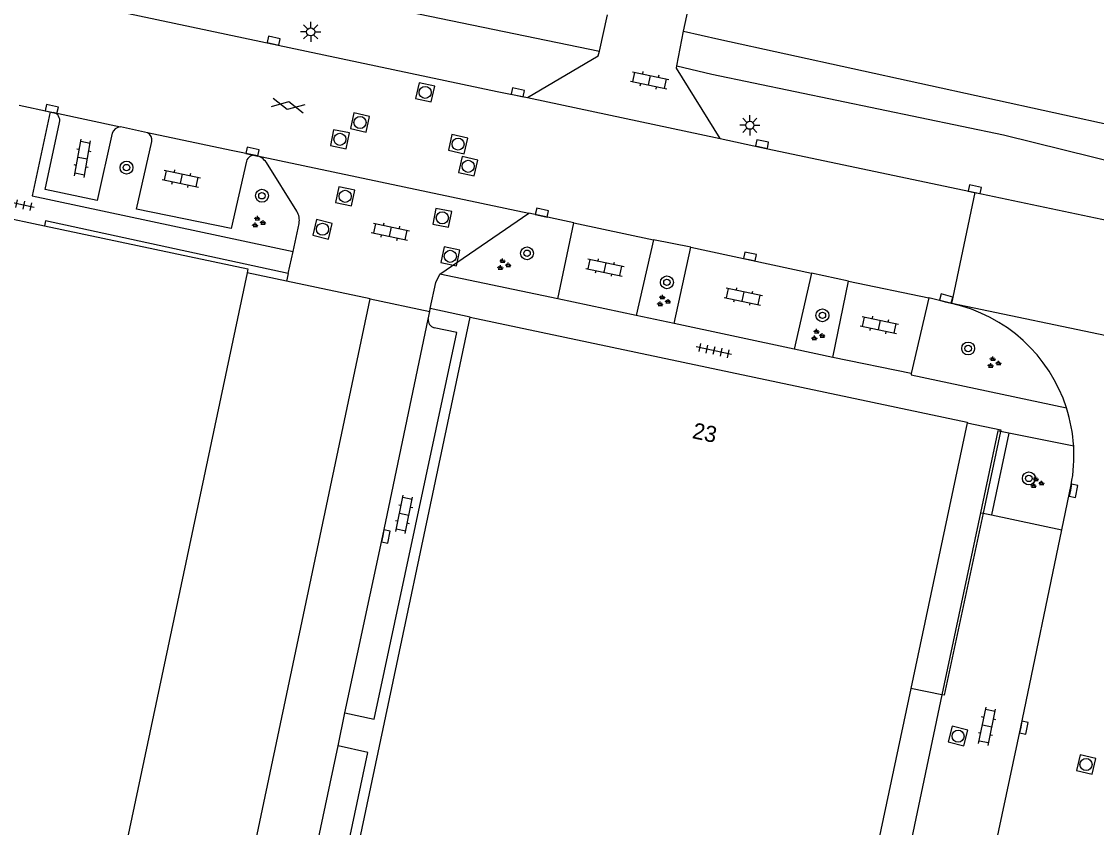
# Model space of a CAD drawing. Extents: x 131000 to 133013, y 393000 to 396501.
# Drawn here: x 131650.8 to 131717.5, y 393585.9 to 393635.9 of the extents above; entities that cross this region are included whole.
import ezdxf

# ---------------------------------------------------------------- set-up
doc = ezdxf.new("R2010")
doc.units = 0
for name, color, linetype in [('gg-afsc-hekwerk', 7, 'Continuous'), ('gg-anno-huisnummerreeks BGT', 7, 'Continuous'), ('gg-bbg-hoofdgebouw', 7, 'Continuous'), ('gg-bbg-onder overbouw', 7, 'Continuous'), ('gg-bbg-pand overbouw', 7, 'Continuous'), ('gg-knt-onverhard', 7, 'Continuous'), ('gg-knt-verharding', 7, 'Continuous'), ('gg-knt-verharding nz', 7, 'Continuous'), ('gt-grn-vlakafsluiter', 7, 'Continuous'), ('gt-grn-weggrens', 7, 'Continuous'), ('gt-symb-boom', 7, 'Continuous'), ('gt-symb-gesloten verharding', 7, 'Continuous'), ('gt-symb-groenvak', 7, 'Continuous'), ('gt-symb-klinker verharding', 7, 'Continuous'), ('gt-symb-kolk', 7, 'Continuous'), ('gt-symb-lichtmast', 7, 'Continuous'), ('gt-symb-rioolschacht', 7, 'Continuous'), ('gt-symb-tegel verharding', 7, 'Continuous')]:
    doc.layers.add(name, color=color, linetype=linetype)

# ---------------------------------------------------------------- blocks, each defined once
blk = doc.blocks.new('gt0-BOOM')
at = {"layer": 'gt-symb-boom'}
for radius in [0.4, 0.2]:
    blk.add_circle((0, 0), radius, dxfattribs=at)
blk = doc.blocks.new('gt0-KL1')
at = {"layer": 'gt-symb-klinker verharding'}
for p, q in [((-1.15, 0.3), (1.15, 0.3)), ((-1, -0.3), (-1, 0.3)), ((-0.5, 0.3), (-0.5, 0.45)), ((0, -0.3), (0, 0.3)), ((0.5, 0.3), (0.5, 0.45)), ((1, -0.3), (1, 0.3)), ((-1.15, -0.3), (1.15, -0.3)), ((-0.5, -0.45), (-0.5, -0.3)), ((0.5, -0.45), (0.5, -0.3))]:
    blk.add_line(p, q, dxfattribs=at)
blk = doc.blocks.new('gt0-KOLK')
at = {"layer": 'gt-symb-kolk'}
blk.add_lwpolyline([(0, 0), (0.375, 0), (0.375, 0.4), (-0.375, 0.4), (-0.375, 0), (0, 0)], dxfattribs=at)
blk = doc.blocks.new('gt0-LMAST')
at = {"layer": 'gt-symb-lichtmast'}
for p, q in [((-0.182, 0.173), (-0.447, 0.438)), ((-0.005, 0.246), (-0.005, 0.621)), ((0.172, 0.173), (0.437, 0.438)), ((-0.255, -0.004), (-0.63, -0.004)), ((-0.182, -0.181), (-0.447, -0.446)), ((-0.005, -0.254), (-0.005, -0.629)), ((0.437, -0.446), (0.172, -0.181)), ((0.245, -0.004), (0.62, -0.004))]:
    blk.add_line(p, q, dxfattribs=at)
blk.add_circle((-0.005, -0.004), 0.25, dxfattribs=at)
blk = doc.blocks.new('gt0-TEG1')
at = {"layer": 'gt-symb-tegel verharding'}
for p, q in [((-1.125, 0), (1.125, 0)), ((-0.9, -0.25), (-0.9, 0.25)), ((-0.45, -0.25), (-0.45, 0.25)), ((0, -0.25), (0, 0.25)), ((0.45, -0.25), (0.45, 0.25)), ((0.9, -0.25), (0.9, 0.25))]:
    blk.add_line(p, q, dxfattribs=at)
blk = doc.blocks.new('gt0-GRVAK')
at = {"layer": 'gt-symb-groenvak'}
for p, q in [((-0.11, 0.189), (-0.228, 0.24)), ((-0.182, 0.153), (0.088, 0.153)), ((-0.091, 0.211), (-0.156, 0.322)), ((-0.047, 0.214), (-0.047, 0.393)), ((-0.004, 0.211), (0.061, 0.322)), ((0.015, 0.189), (0.133, 0.24)), ((0.262, -0.052), (0.197, 0.059)), ((0.305, -0.049), (0.305, 0.13)), ((0.349, -0.052), (0.414, 0.059)), ((-0.245, -0.228), (-0.363, -0.177)), ((-0.318, -0.264), (-0.047, -0.264)), ((-0.226, -0.206), (-0.291, -0.095)), ((-0.183, -0.203), (-0.183, -0.024)), ((-0.139, -0.206), (-0.074, -0.095)), ((-0.12, -0.228), (-0.002, -0.177)), ((0.243, -0.074), (0.125, -0.023)), ((0.17, -0.11), (0.441, -0.11)), ((0.368, -0.074), (0.486, -0.023))]:
    blk.add_line(p, q, dxfattribs=at)
blk = doc.blocks.new('gt0-RS')
at = {"layer": 'gt-symb-rioolschacht'}
blk.add_lwpolyline([(-0.5, -0.5), (0.5, -0.5), (0.5, 0.5), (-0.5, 0.5)], close=True, dxfattribs=at)
blk.add_circle((0, 0), 0.375, dxfattribs=at)
blk = doc.blocks.new('gt0-GESVH1')
at = {"layer": 'gt-symb-gesloten verharding'}
for p, q in [((-0.992, -0.261), (0.008, 0.239)), ((0.008, -0.261), (-0.992, 0.239)), ((0.008, 0.239), (1.008, -0.261)), ((1.008, 0.239), (0.008, -0.261))]:
    blk.add_line(p, q, dxfattribs=at)

msp = doc.modelspace()

# ---------------------------------------------------------------- linework, layer by layer
at = {"layer": 'gg-afsc-hekwerk'}
for p, q in [((131667.204, 393619.794), (131664.77, 393620.308)), ((131672.413, 393618.693), (131667.204, 393619.794)), ((131653.239, 393527.926), (131672.413, 393618.693))]:
    msp.add_line(p, q, dxfattribs=at)
at = {"layer": 'gg-bbg-hoofdgebouw'}
for p, q in [((131648.127, 393624.08), (131652.201, 393623.217)), ((131656.659, 393513.646), (131678.605, 393617.551)), ((131705.943, 393594.505), (131701.789, 393574.924))]:
    msp.add_line(p, q, dxfattribs=at)
for points in [[(131652.201, 393623.217), (131664.82, 393620.545), (131664.77, 393620.308)], [(131664.77, 393620.308), (131656.118, 393579.456), (131627.019, 393585.62)], [(131678.605, 393617.551), (131709.45, 393611.039), (131709.442, 393611.001)]]:
    msp.add_lwpolyline(points, dxfattribs=at)
at = {"layer": 'gg-bbg-onder overbouw'}
msp.add_line((131709.442, 393611.001), (131705.943, 393594.505), dxfattribs=at)
at = {"layer": 'gg-bbg-pand overbouw'}
for p, q in [((131711.518, 393610.457), (131710.434, 393605.384)), ((131707.877, 393594.12), (131705.943, 393594.505))]:
    msp.add_line(p, q, dxfattribs=at)
for points in [[(131709.442, 393611.001), (131711.539, 393610.558), (131711.518, 393610.457)], [(131710.434, 393605.384), (131708.022, 393594.091), (131707.877, 393594.12)]]:
    msp.add_lwpolyline(points, dxfattribs=at)
at = {"layer": 'gg-knt-onverhard'}
for p, q in [((131691.848, 393635.313), (131694.04, 393634.805)), ((131694.04, 393634.805), (131721.943, 393628.691)), ((131691.43, 393633.149), (131693.598, 393632.63))]:
    msp.add_line(p, q, dxfattribs=at)
for points in [[(131632.294, 393641.736), (131632.833, 393645.043), (131662.268, 393639.122), (131686.628, 393634.076)], [(131693.598, 393632.63), (131711.697, 393628.864), (131726.67, 393625.159), (131725.874, 393621.92)]]:
    msp.add_lwpolyline(points, dxfattribs=at)
at = {"layer": 'gg-knt-verharding'}
for p, q in [((131632.294, 393641.736), (131680.286, 393631.57)), ((131691.848, 393635.313), (131692.727, 393639.41)), ((131686.628, 393634.076), (131687.125, 393636.313)), ((131691.43, 393633.149), (131691.848, 393635.313)), ((131686.56, 393633.773), (131686.628, 393634.076)), ((131682.16, 393631.194), (131686.56, 393633.773)), ((131680.286, 393631.57), (131682.16, 393631.194)), ((131650.636, 393630.713), (131652.547, 393630.303)), ((131682.16, 393631.194), (131694.114, 393628.646)), ((131652.547, 393630.303), (131652.769, 393630.255)), ((131652.769, 393630.255), (131656.91, 393629.366)), ((131658.588, 393629.003), (131656.91, 393629.366)), ((131694.114, 393628.646), (131696.682, 393628.097)), ((131696.682, 393628.097), (131709.937, 393625.292)), ((131665.319, 393627.595), (131665.302, 393627.598)), ((131665.319, 393627.595), (131682.257, 393624.004)), ((131667.845, 393624.13), (131665.964, 393627.153)), ((131709.937, 393625.292), (131725.874, 393621.92)), ((131676.731, 393620.225), (131682.257, 393624.004)), ((131685.037, 393623.412), (131682.257, 393624.004)), ((131667.628, 393621.638), (131667.996, 393623.37)), ((131684.049, 393618.685), (131685.037, 393623.412)), ((131685.037, 393623.412), (131689.981, 393622.364)), ((131689.981, 393622.364), (131688.913, 393617.662)), ((131692.307, 393621.904), (131689.981, 393622.364)), ((131667.309, 393620.257), (131667.628, 393621.638)), ((131691.269, 393617.166), (131692.307, 393621.904)), ((131692.307, 393621.904), (131699.782, 393620.293)), ((131667.309, 393620.257), (131667.204, 393619.794)), ((131684.049, 393618.685), (131676.731, 393620.225)), ((131699.782, 393620.293), (131698.718, 393615.569)), ((131702.092, 393619.798), (131699.782, 393620.293)), ((131701.101, 393615.05), (131702.092, 393619.798)), ((131702.092, 393619.798), (131707.073, 393618.753)), ((131688.913, 393617.662), (131684.049, 393618.685)), ((131707.073, 393618.753), (131705.976, 393614.049)), ((131708.49, 393618.402), (131707.073, 393618.753)), ((131676.1, 393617.914), (131676.135, 393618.083)), ((131676.001, 393617.441), (131676.1, 393617.914)), ((131691.269, 393617.166), (131688.913, 393617.662)), ((131698.718, 393615.569), (131691.269, 393617.166)), ((131701.101, 393615.05), (131698.718, 393615.569)), ((131705.976, 393614.049), (131701.101, 393615.05)), ((131712.041, 393610.352), (131710.951, 393605.276)), ((131712.041, 393610.352), (131711.518, 393610.457)), ((131716.054, 393609.547), (131712.041, 393610.352)), ((131715.319, 393604.362), (131715.897, 393607.138)), ((131710.266, 393605.419), (131707.877, 393594.12)), ((131710.266, 393605.419), (131710.434, 393605.384)), ((131710.434, 393605.384), (131710.951, 393605.276)), ((131710.951, 393605.276), (131715.319, 393604.362)), ((131707.877, 393594.12), (131704.761, 393579.38)), ((131670.419, 393590.943), (131670.843, 393592.994))]:
    msp.add_line(p, q, dxfattribs=at)
for points in [[(131694.114, 393628.646), (131691.402, 393633.019), (131691.43, 393633.149)], [(131652.547, 393630.303), (131651.433, 393625.086), (131667.628, 393621.638)], [(131656.407, 393628.97), (131655.466, 393624.801), (131652.243, 393625.471), (131653.131, 393629.648)], [(131665.302, 393627.598), (131663.777, 393627.903), (131658.588, 393629.003)], [(131664.722, 393627.231), (131663.776, 393623.05), (131657.914, 393624.249), (131658.855, 393628.457)], [(131667.309, 393620.257), (131652.266, 393623.537), (131652.201, 393623.217)], [(131676.135, 393618.083), (131676.477, 393619.714), (131676.731, 393620.225)], [(131670.843, 393592.994), (131672.65, 393592.597), (131677.779, 393616.604), (131676.369, 393616.901)], [(131705.976, 393614.049), (131705.967, 393613.977), (131715.608, 393611.919)], [(131711.518, 393610.457), (131711.355, 393610.49), (131710.266, 393605.419)], [(131709.842, 393578.299), (131712.769, 393592.111), (131715.319, 393604.362)], [(131659.905, 393541.293), (131661.754, 393540.956), (131672.256, 393590.537), (131670.419, 393590.943)]]:
    msp.add_lwpolyline(points, dxfattribs=at)
for centre, radius, start, end in [((131652.649, 393629.772), 0.498, 345.57196, 76.04968), ((131656.917, 393628.839), 0.527, 90.80196, 165.62308), ((131658.37, 393628.558), 0.495, 348.20626, 63.91202), ((131665.211, 393627.099), 0.507, 79.70183, 164.94605), ((131665.094, 393626.576), 1.044, 33.57859, 77.57796), ((131666.96, 393623.559), 1.053, 349.65667, 32.81818), ((131706.404, 393608.962), 9.668, 17.8091, 77.53704), ((131676.509, 393617.392), 0.51, 174.42987, 254.11754), ((131706.413, 393608.962), 9.659, 3.4717, 17.82594), ((131706.393, 393608.967), 9.678, 349.1065, 3.43585)]:
    msp.add_arc(centre, radius, start, end, dxfattribs=at)
at = {"layer": 'gg-knt-verharding nz'}
for points in [[(131670.843, 393592.994), (131673.181, 393603.982), (131676.001, 393617.441)], [(131659.905, 393541.293), (131662.473, 393553.383), (131668.052, 393579.828), (131670.419, 393590.943)]]:
    msp.add_lwpolyline(points, dxfattribs=at)
at = {"layer": 'gt-grn-vlakafsluiter'}
for p, q in [((131672.413, 393618.693), (131676.1, 393617.914)), ((131678.605, 393617.551), (131676.135, 393618.083))]:
    msp.add_line(p, q, dxfattribs=at)
at = {"layer": 'gt-grn-weggrens'}
for p, q in [((131708.49, 393618.402), (131709.937, 393625.292)), ((131734.212, 393613.002), (131708.49, 393618.402))]:
    msp.add_line(p, q, dxfattribs=at)

# ---------------------------------------------------------------- block references
at = {"layer": 'gt-symb-boom'}
for p in [(131657.288, 393626.839), (131665.69, 393625.09), (131682.138, 393621.521), (131690.817, 393619.716), (131700.464, 393617.667), (131709.507, 393615.613), (131713.275, 393607.546)]:
    msp.add_blockref('gt0-BOOM', p, dxfattribs=at)
at = {"layer": 'gt-symb-gesloten verharding', "rotation": -11.242525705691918}
msp.add_blockref('gt0-GESVH1', (131667.306, 393630.701), dxfattribs=at)
at = {"layer": 'gt-symb-groenvak'}
for p in [(131665.453, 393623.446), (131680.672, 393620.808), (131690.583, 393618.552), (131700.152, 393616.433), (131711.089, 393614.724), (131713.757, 393607.272)]:
    msp.add_blockref('gt0-GRVAK', p, dxfattribs=at)
at = {"layer": 'gt-symb-klinker verharding'}
for p, rotation in [((131689.745, 393632.255), -12.006708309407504), ((131654.563, 393627.414), 79.74640197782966), ((131660.691, 393626.155), -11.882758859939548), ((131673.664, 393622.863), -12.006708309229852), ((131686.977, 393620.639), -11.882758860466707), ((131695.556, 393618.838), -11.826703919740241), ((131704, 393617.066), -11.826703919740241), ((131674.515, 393605.313), 78.4092631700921), ((131710.681, 393592.163), 78.52151796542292)]:
    msp.add_blockref('gt0-KL1', p, dxfattribs=dict(at, rotation=rotation))
at = {"layer": 'gt-symb-kolk'}
for p, rotation in [((131666.376, 393634.519), -12.062746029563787), ((131681.525, 393631.313), -11.714525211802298), ((131652.607, 393630.279), -12.29885516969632), ((131665.063, 393627.638), -12.298855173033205), ((131696.682, 393628.106), -11.366137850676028), ((131709.881, 393625.299), -11.950647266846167), ((131683.017, 393623.851), -12.242859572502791), ((131695.929, 393621.128), -12.062746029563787), ((131708.081, 393618.514), -15.315451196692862), ((131715.851, 393606.817), -101.82670392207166), ((131673.181, 393603.982), -102.00670831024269), ((131712.769, 393592.111), -101.95064726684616)]:
    msp.add_blockref('gt0-KOLK', p, dxfattribs=dict(at, rotation=rotation))
at = {"layer": 'gt-symb-lichtmast'}
for p in [(131668.719, 393635.268), (131695.965, 393629.469)]:
    msp.add_blockref('gt0-LMAST', p, dxfattribs=at)
at = {"layer": 'gt-symb-rioolschacht'}
for p, rotation in [((131675.817, 393631.508), 167.52092820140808), ((131671.776, 393629.637), 167.46497665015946), ((131670.529, 393628.596), 168.81367069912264), ((131677.857, 393628.299), 167.06118937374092), ((131678.485, 393626.92), 167.11702052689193), ((131670.852, 393625.056), -102.00670831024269), ((131676.88, 393623.721), -101.36613785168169), ((131669.446, 393623.012), 75.99155651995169), ((131677.377, 393621.33), 78.28547478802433), ((131708.88, 393591.55), -14.3557849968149), ((131716.821, 393589.784), 76.88085536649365)]:
    msp.add_blockref('gt0-RS', p, dxfattribs=dict(at, rotation=rotation))
at = {"layer": 'gt-symb-tegel verharding'}
for p, rotation in [((131650.457, 393624.599), 168.04935273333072), ((131693.727, 393615.476), 167.7571404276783)]:
    msp.add_blockref('gt0-TEG1', p, dxfattribs=dict(at, rotation=rotation))

# ---------------------------------------------------------------- texts
at = {"layer": 'gg-anno-huisnummerreeks BGT'}
msp.add_text('23', height=1, rotation=348.1, dxfattribs=at).set_placement((131692.338, 393610.052))

doc.saveas('drawing.dxf')
